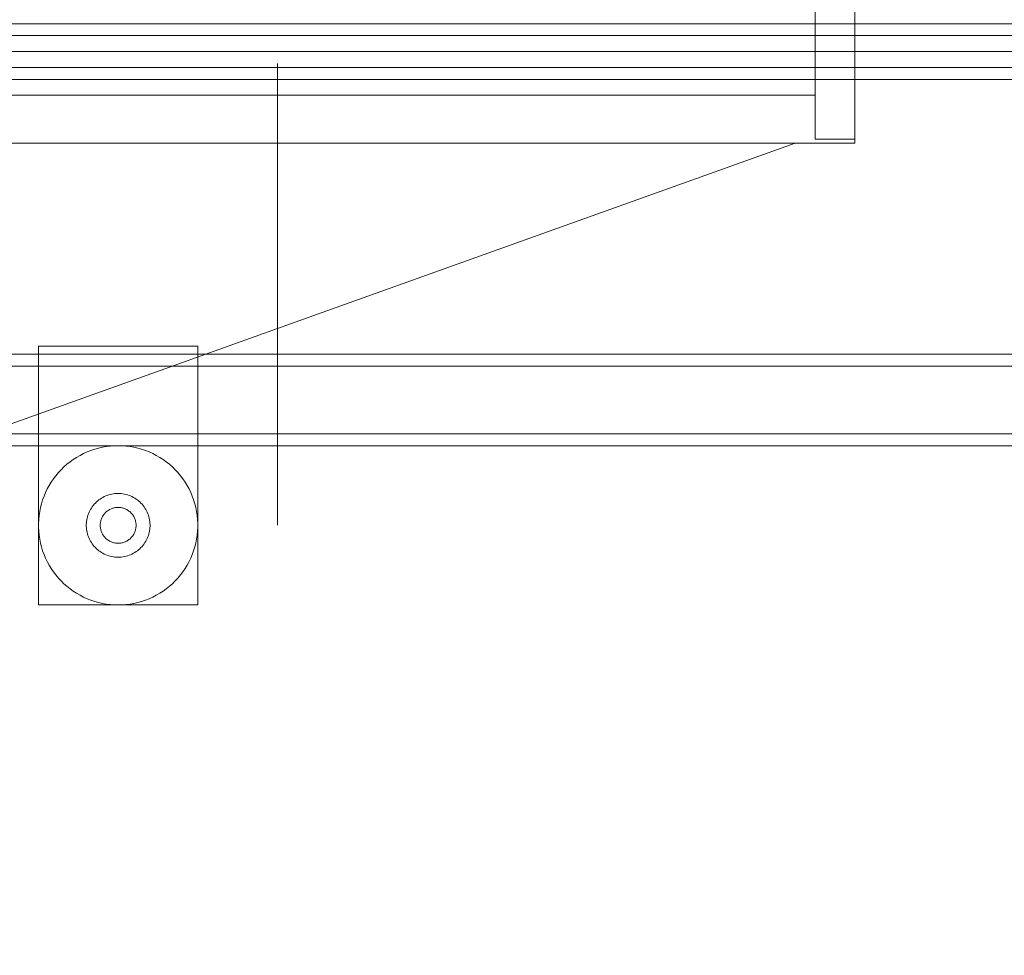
# Model space of a CAD drawing. Header units: millimetres. Extents: x -2233 to 61924, y -68080 to 6847.
# Tile 760 of 1022: x 26325 to 26573, y 1060 to 1295. Entities that reach past the tile are written whole.
import ezdxf

# ---------------------------------------------------------------- set-up
doc = ezdxf.new("R2010")
doc.units = ezdxf.units.MM
for name, color, linetype, lineweight in [('COTAS_P', 1, 'Continuous', 0), ('lateral_briquetadora', 7, 'Continuous', 0), ('lateral_C05', 7, 'Continuous', 0)]:
    doc.layers.add(name, color=color, linetype=linetype, lineweight=lineweight)
doc.dimstyles.new('R19_100', dxfattribs={"dimtxt": 250, "dimasz": 150, "dimexe": 150, "dimexo": 80, "dimgap": 100, "dimtad": 1, "dimtih": 1, "dimtoh": 1, "dimdsep": 46, "dimcen": 0.09, "dimadec": 0, "dimazin": 0, "dimtfac": 1, "dimtdec": 4, "dimtofl": 0, "dimtmove": 0, "dimatfit": 3, "dimfxl": 1, "dimtolj": 1, "dimtzin": 0, "dimarcsym": 0})

# ---------------------------------------------------------------- blocks, each defined once
blk = doc.blocks.new('DIM_R27_7')
at = {"layer": 'COTAS_P'}
for p, q in [((24250.07, 2141), (24400.07, 2186)), ((26750.07, 2141), (26600.07, 2186)), ((24250.07, 1241), (24250.07, 2141)), ((24250.07, 2141), (26750.07, 2141)), ((24250.07, 2141), (24400.07, 2096)), ((26750.07, 2141), (26600.07, 2096)), ((26750.07, 1241), (26750.07, 2141))]:
    blk.add_line(p, q, dxfattribs=at)
blk.add_text('2500 P', height=250, dxfattribs=at).set_placement((25500.07, 2241))

msp = doc.modelspace()

# ---------------------------------------------------------------- linework, layer by layer
at = {"layer": 'lateral_briquetadora'}
for p, q in [((26535.067, 1265), (26535.067, 1388)), ((26525.067, 1364), (26525.067, 1265)), ((26525.067, 1276), (26525.067, 1352)), ((26525.067, 1276), (25905.067, 1276)), ((26525.067, 1265), (26525.067, 1276)), ((26535.067, 1264), (25905.067, 1264)), ((25950.067, 1264), (26520.067, 1264)), ((26520.067, 1264), (25950.067, 1060)), ((26525.067, 1265), (26535.067, 1265)), ((26535.067, 1265), (26535.067, 1264))]:
    msp.add_line(p, q, dxfattribs=at)
at = {"layer": 'lateral_C05'}
for p, q in [((24250.067, 1294), (26750.067, 1294)), ((24310.067, 1294), (26690.067, 1294)), ((26397.696, 1294), (26397.706, 1294)), ((26397.706, 1294), (26397.723, 1294)), ((26397.723, 1294), (26397.747, 1294)), ((26397.747, 1294), (26397.778, 1294)), ((26397.778, 1294), (26397.815, 1294)), ((26397.815, 1294), (26397.858, 1294)), ((26397.858, 1294), (26397.908, 1294)), ((26397.908, 1294), (26397.965, 1294)), ((26397.965, 1294), (26398.027, 1294)), ((26398.027, 1294), (26398.096, 1294)), ((26398.096, 1294), (26398.17, 1294)), ((26398.17, 1294), (26398.25, 1294)), ((26398.25, 1294), (26398.336, 1294)), ((26398.336, 1294), (26398.427, 1294)), ((26398.427, 1294), (26398.522, 1294)), ((26398.522, 1294), (26398.623, 1294)), ((26398.623, 1294), (26398.728, 1294)), ((26398.728, 1294), (26398.837, 1294)), ((26398.837, 1294), (26398.95, 1294)), ((26398.95, 1294), (26399.067, 1294)), ((26399.067, 1294), (26399.188, 1294)), ((26399.188, 1294), (26399.311, 1294)), ((26399.311, 1294), (26399.438, 1294)), ((26399.438, 1294), (26399.567, 1294)), ((26399.567, 1294), (26399.698, 1294)), ((26399.698, 1294), (26399.831, 1294)), ((26399.831, 1294), (26399.965, 1294)), ((26399.965, 1294), (26400.101, 1294)), ((26400.101, 1294), (26400.237, 1294)), ((26400.237, 1294), (26400.374, 1294)), ((26400.374, 1294), (26400.511, 1294)), ((26400.511, 1294), (26400.648, 1294)), ((26400.648, 1294), (26400.784, 1294)), ((26400.784, 1294), (26400.92, 1294)), ((26400.92, 1294), (26401.054, 1294)), ((26401.054, 1294), (26401.187, 1294)), ((26401.187, 1294), (26401.318, 1294)), ((26401.318, 1294), (26401.447, 1294)), ((26401.447, 1294), (26401.574, 1294)), ((26401.574, 1294), (26401.697, 1294)), ((26401.697, 1294), (26401.817, 1294)), ((26401.817, 1294), (26401.934, 1294)), ((26401.934, 1294), (26402.048, 1294)), ((26402.048, 1294), (26402.157, 1294)), ((26402.157, 1294), (26402.262, 1294)), ((26402.262, 1294), (26402.363, 1294)), ((26402.363, 1294), (26402.458, 1294)), ((26402.458, 1294), (26402.549, 1294)), ((26402.549, 1294), (26402.635, 1294)), ((26402.635, 1294), (26402.715, 1294)), ((26402.715, 1294), (26402.789, 1294)), ((26402.789, 1294), (26402.858, 1294)), ((26402.858, 1294), (26402.92, 1294)), ((26402.92, 1294), (26402.977, 1294)), ((26402.977, 1294), (26403.027, 1294)), ((26403.027, 1294), (26403.07, 1294)), ((26403.07, 1294), (26403.107, 1294)), ((26403.107, 1294), (26403.138, 1294)), ((26403.138, 1294), (26403.162, 1294)), ((26403.162, 1294), (26403.179, 1294)), ((26403.179, 1294), (26403.189, 1294)), ((24250.067, 1291), (26750.067, 1291)), ((24310.067, 1291), (26690.067, 1291)), ((26100.817, 1291), (26700.067, 1291)), ((26397.446, 1291), (26397.457, 1291)), ((26397.457, 1291), (26397.476, 1291)), ((26397.476, 1291), (26397.502, 1291)), ((26397.502, 1291), (26397.535, 1291)), ((26397.535, 1291), (26397.576, 1291)), ((26397.576, 1291), (26397.623, 1291)), ((26397.623, 1291), (26397.678, 1291)), ((26397.678, 1291), (26397.74, 1291)), ((26397.696, 1291), (26397.706, 1291)), ((26397.706, 1291), (26397.723, 1291)), ((26397.723, 1291), (26397.747, 1291)), ((26397.74, 1291), (26397.808, 1291)), ((26397.747, 1291), (26397.778, 1291)), ((26397.778, 1291), (26397.815, 1291)), ((26397.808, 1291), (26397.883, 1291)), ((26397.815, 1291), (26397.858, 1291)), ((26397.858, 1291), (26397.908, 1291)), ((26397.883, 1291), (26397.964, 1291)), ((26397.908, 1291), (26397.965, 1291)), ((26397.964, 1291), (26398.051, 1291)), ((26397.965, 1291), (26398.027, 1291)), ((26398.027, 1291), (26398.096, 1291)), ((26398.051, 1291), (26398.144, 1291)), ((26398.096, 1291), (26398.17, 1291)), ((26398.144, 1291), (26398.243, 1291)), ((26398.17, 1291), (26398.25, 1291)), ((26398.243, 1291), (26398.348, 1291)), ((26398.25, 1291), (26398.336, 1291)), ((26398.336, 1291), (26398.427, 1291)), ((26398.348, 1291), (26398.457, 1291)), ((26398.427, 1291), (26398.522, 1291)), ((26398.457, 1291), (26398.572, 1291)), ((26398.522, 1291), (26398.623, 1291)), ((26398.572, 1291), (26398.691, 1291)), ((26398.623, 1291), (26398.728, 1291)), ((26398.691, 1291), (26398.815, 1291)), ((26398.728, 1291), (26398.837, 1291)), ((26398.815, 1291), (26398.942, 1291)), ((26398.837, 1291), (26398.95, 1291)), ((26398.942, 1291), (26399.074, 1291)), ((26398.95, 1291), (26399.067, 1291)), ((26399.067, 1291), (26399.188, 1291)), ((26399.074, 1291), (26399.209, 1291)), ((26399.188, 1291), (26399.311, 1291)), ((26399.209, 1291), (26399.346, 1291)), ((26399.311, 1291), (26399.438, 1291)), ((26399.346, 1291), (26399.487, 1291)), ((26399.438, 1291), (26399.567, 1291)), ((26399.487, 1291), (26399.63, 1291)), ((26399.567, 1291), (26399.698, 1291)), ((26399.63, 1291), (26399.775, 1291)), ((26399.698, 1291), (26399.831, 1291)), ((26399.775, 1291), (26399.922, 1291)), ((26399.831, 1291), (26399.965, 1291)), ((26399.922, 1291), (26400.069, 1291)), ((26399.965, 1291), (26400.101, 1291)), ((26400.069, 1291), (26400.218, 1291)), ((26400.101, 1291), (26400.237, 1291)), ((26400.218, 1291), (26400.368, 1291)), ((26400.237, 1291), (26400.374, 1291)), ((26400.368, 1291), (26400.517, 1291)), ((26400.374, 1291), (26400.511, 1291)), ((26400.511, 1291), (26400.648, 1291)), ((26400.517, 1291), (26400.667, 1291)), ((26400.648, 1291), (26400.784, 1291)), ((26400.667, 1291), (26400.816, 1291)), ((26400.784, 1291), (26400.92, 1291)), ((26400.816, 1291), (26400.963, 1291)), ((26400.92, 1291), (26401.054, 1291)), ((26400.963, 1291), (26401.11, 1291)), ((26401.054, 1291), (26401.187, 1291)), ((26401.11, 1291), (26401.255, 1291)), ((26401.187, 1291), (26401.318, 1291)), ((26401.255, 1291), (26401.398, 1291)), ((26401.318, 1291), (26401.447, 1291)), ((26401.398, 1291), (26401.539, 1291)), ((26401.447, 1291), (26401.574, 1291)), ((26401.539, 1291), (26401.676, 1291)), ((26401.574, 1291), (26401.697, 1291)), ((26401.676, 1291), (26401.811, 1291)), ((26401.697, 1291), (26401.817, 1291)), ((26401.811, 1291), (26401.942, 1291)), ((26401.817, 1291), (26401.934, 1291)), ((26401.934, 1291), (26402.048, 1291)), ((26401.942, 1291), (26402.07, 1291)), ((26402.048, 1291), (26402.157, 1291)), ((26402.07, 1291), (26402.194, 1291)), ((26402.157, 1291), (26402.262, 1291)), ((26402.194, 1291), (26402.313, 1291)), ((26402.262, 1291), (26402.363, 1291)), ((26402.313, 1291), (26402.428, 1291)), ((26402.363, 1291), (26402.458, 1291)), ((26402.428, 1291), (26402.537, 1291)), ((26402.458, 1291), (26402.549, 1291)), ((26402.537, 1291), (26402.642, 1291)), ((26402.549, 1291), (26402.635, 1291)), ((26402.635, 1291), (26402.715, 1291)), ((26402.642, 1291), (26402.741, 1291)), ((26402.715, 1291), (26402.789, 1291)), ((26402.741, 1291), (26402.834, 1291)), ((26402.789, 1291), (26402.858, 1291)), ((26402.834, 1291), (26402.921, 1291)), ((26402.858, 1291), (26402.92, 1291)), ((26402.92, 1291), (26402.977, 1291)), ((26402.921, 1291), (26403.002, 1291)), ((26402.977, 1291), (26403.027, 1291)), ((26403.002, 1291), (26403.077, 1291)), ((26403.027, 1291), (26403.07, 1291)), ((26403.07, 1291), (26403.107, 1291)), ((26403.077, 1291), (26403.145, 1291)), ((26403.107, 1291), (26403.138, 1291)), ((26403.138, 1291), (26403.162, 1291)), ((26403.145, 1291), (26403.207, 1291)), ((26403.162, 1291), (26403.179, 1291)), ((26403.179, 1291), (26403.189, 1291)), ((26403.207, 1291), (26403.262, 1291)), ((26403.262, 1291), (26403.309, 1291)), ((26403.309, 1291), (26403.35, 1291)), ((26403.35, 1291), (26403.383, 1291)), ((26403.383, 1291), (26403.409, 1291)), ((26403.409, 1291), (26403.428, 1291)), ((26403.428, 1291), (26403.439, 1291)), ((24300.067, 1287), (26700.067, 1287)), ((26100.817, 1287), (26700.067, 1287)), ((26397.446, 1287), (26397.457, 1287)), ((26397.457, 1287), (26397.476, 1287)), ((26397.476, 1287), (26397.502, 1287)), ((26397.502, 1287), (26397.535, 1287)), ((26397.535, 1287), (26397.576, 1287)), ((26397.576, 1287), (26397.623, 1287)), ((26397.623, 1287), (26397.678, 1287)), ((26397.678, 1287), (26397.74, 1287)), ((26397.696, 1287), (26397.706, 1287)), ((26397.706, 1287), (26397.723, 1287)), ((26397.723, 1287), (26397.747, 1287)), ((26397.74, 1287), (26397.808, 1287)), ((26397.747, 1287), (26397.778, 1287)), ((26397.778, 1287), (26397.815, 1287)), ((26397.808, 1287), (26397.883, 1287)), ((26397.815, 1287), (26397.858, 1287)), ((26397.858, 1287), (26397.908, 1287)), ((26397.883, 1287), (26397.964, 1287)), ((26397.908, 1287), (26397.965, 1287)), ((26397.964, 1287), (26398.051, 1287)), ((26397.965, 1287), (26398.027, 1287)), ((26398.027, 1287), (26398.096, 1287)), ((26398.051, 1287), (26398.144, 1287)), ((26398.096, 1287), (26398.17, 1287)), ((26398.144, 1287), (26398.243, 1287)), ((26398.17, 1287), (26398.25, 1287)), ((26398.243, 1287), (26398.348, 1287)), ((26398.25, 1287), (26398.336, 1287)), ((26398.336, 1287), (26398.427, 1287)), ((26398.348, 1287), (26398.457, 1287)), ((26398.427, 1287), (26398.522, 1287)), ((26398.457, 1287), (26398.572, 1287)), ((26398.522, 1287), (26398.623, 1287)), ((26398.572, 1287), (26398.691, 1287)), ((26398.623, 1287), (26398.728, 1287)), ((26398.691, 1287), (26398.815, 1287)), ((26398.728, 1287), (26398.837, 1287)), ((26398.815, 1287), (26398.942, 1287)), ((26398.837, 1287), (26398.95, 1287)), ((26398.942, 1287), (26399.074, 1287)), ((26398.95, 1287), (26399.067, 1287)), ((26399.067, 1287), (26399.188, 1287)), ((26399.074, 1287), (26399.209, 1287)), ((26399.188, 1287), (26399.311, 1287)), ((26399.209, 1287), (26399.346, 1287)), ((26399.311, 1287), (26399.438, 1287)), ((26399.346, 1287), (26399.487, 1287)), ((26399.438, 1287), (26399.567, 1287)), ((26399.487, 1287), (26399.63, 1287)), ((26399.567, 1287), (26399.698, 1287)), ((26399.63, 1287), (26399.775, 1287)), ((26399.698, 1287), (26399.831, 1287)), ((26399.775, 1287), (26399.922, 1287)), ((26399.831, 1287), (26399.965, 1287)), ((26399.922, 1287), (26400.069, 1287)), ((26399.965, 1287), (26400.101, 1287)), ((26400.069, 1287), (26400.218, 1287)), ((26400.101, 1287), (26400.237, 1287)), ((26400.218, 1287), (26400.368, 1287)), ((26400.237, 1287), (26400.374, 1287)), ((26400.368, 1287), (26400.517, 1287)), ((26400.374, 1287), (26400.511, 1287)), ((26400.511, 1287), (26400.648, 1287)), ((26400.517, 1287), (26400.667, 1287)), ((26400.648, 1287), (26400.784, 1287)), ((26400.667, 1287), (26400.816, 1287)), ((26400.784, 1287), (26400.92, 1287)), ((26400.816, 1287), (26400.963, 1287)), ((26400.92, 1287), (26401.054, 1287)), ((26400.963, 1287), (26401.11, 1287)), ((26401.054, 1287), (26401.187, 1287)), ((26401.11, 1287), (26401.255, 1287)), ((26401.187, 1287), (26401.318, 1287)), ((26401.255, 1287), (26401.398, 1287)), ((26401.318, 1287), (26401.447, 1287)), ((26401.398, 1287), (26401.539, 1287)), ((26401.447, 1287), (26401.574, 1287)), ((26401.539, 1287), (26401.676, 1287)), ((26401.574, 1287), (26401.697, 1287)), ((26401.676, 1287), (26401.811, 1287)), ((26401.697, 1287), (26401.817, 1287)), ((26401.811, 1287), (26401.942, 1287)), ((26401.817, 1287), (26401.934, 1287)), ((26401.934, 1287), (26402.048, 1287)), ((26401.942, 1287), (26402.07, 1287)), ((26402.048, 1287), (26402.157, 1287)), ((26402.07, 1287), (26402.194, 1287)), ((26402.157, 1287), (26402.262, 1287)), ((26402.194, 1287), (26402.313, 1287)), ((26402.262, 1287), (26402.363, 1287)), ((26402.313, 1287), (26402.428, 1287)), ((26402.363, 1287), (26402.458, 1287)), ((26402.428, 1287), (26402.537, 1287)), ((26402.458, 1287), (26402.549, 1287)), ((26402.537, 1287), (26402.642, 1287)), ((26402.549, 1287), (26402.635, 1287)), ((26402.635, 1287), (26402.715, 1287)), ((26402.642, 1287), (26402.741, 1287)), ((26402.715, 1287), (26402.789, 1287)), ((26402.741, 1287), (26402.834, 1287)), ((26402.789, 1287), (26402.858, 1287)), ((26402.834, 1287), (26402.921, 1287)), ((26402.858, 1287), (26402.92, 1287)), ((26402.92, 1287), (26402.977, 1287)), ((26402.921, 1287), (26403.002, 1287)), ((26402.977, 1287), (26403.027, 1287)), ((26403.002, 1287), (26403.077, 1287)), ((26403.027, 1287), (26403.07, 1287)), ((26403.07, 1287), (26403.107, 1287)), ((26403.077, 1287), (26403.145, 1287)), ((26403.107, 1287), (26403.138, 1287)), ((26403.138, 1287), (26403.162, 1287)), ((26403.145, 1287), (26403.207, 1287)), ((26403.162, 1287), (26403.179, 1287)), ((26403.179, 1287), (26403.189, 1287)), ((26403.207, 1287), (26403.262, 1287)), ((26403.262, 1287), (26403.309, 1287)), ((26403.309, 1287), (26403.35, 1287)), ((26403.35, 1287), (26403.383, 1287)), ((26403.383, 1287), (26403.409, 1287)), ((26403.409, 1287), (26403.428, 1287)), ((26403.428, 1287), (26403.439, 1287)), ((26390.067, 1283.928), (26390.067, 1284)), ((26390.067, 1283.712), (26390.067, 1283.928)), ((26390.067, 1283.352), (26390.067, 1283.712)), ((26390.067, 1282.85), (26390.067, 1283.352)), ((24300.067, 1283), (26700.067, 1283)), ((24310.067, 1283), (26690.067, 1283)), ((26390.067, 1282.206), (26390.067, 1282.85)), ((26390.067, 1281.423), (26390.067, 1282.206)), ((26390.067, 1280.502), (26390.067, 1281.423)), ((26397.696, 1283), (26397.706, 1283)), ((26397.706, 1283), (26397.723, 1283)), ((26397.723, 1283), (26397.747, 1283)), ((26397.747, 1283), (26397.778, 1283)), ((26397.778, 1283), (26397.815, 1283)), ((26397.815, 1283), (26397.858, 1283)), ((26397.858, 1283), (26397.908, 1283)), ((26397.908, 1283), (26397.965, 1283)), ((26397.965, 1283), (26398.027, 1283)), ((26398.027, 1283), (26398.096, 1283)), ((26398.096, 1283), (26398.17, 1283)), ((26398.17, 1283), (26398.25, 1283)), ((26398.25, 1283), (26398.336, 1283)), ((26398.336, 1283), (26398.427, 1283)), ((26398.427, 1283), (26398.522, 1283)), ((26398.522, 1283), (26398.623, 1283)), ((26398.623, 1283), (26398.728, 1283)), ((26398.728, 1283), (26398.837, 1283)), ((26398.837, 1283), (26398.95, 1283)), ((26398.95, 1283), (26399.067, 1283)), ((26399.067, 1283), (26399.188, 1283)), ((26399.188, 1283), (26399.311, 1283)), ((26399.311, 1283), (26399.438, 1283)), ((26399.438, 1283), (26399.567, 1283)), ((26399.567, 1283), (26399.698, 1283)), ((26399.698, 1283), (26399.831, 1283)), ((26399.831, 1283), (26399.965, 1283)), ((26399.965, 1283), (26400.101, 1283)), ((26400.101, 1283), (26400.237, 1283)), ((26400.237, 1283), (26400.374, 1283)), ((26400.374, 1283), (26400.511, 1283)), ((26400.511, 1283), (26400.648, 1283)), ((26400.648, 1283), (26400.784, 1283)), ((26400.784, 1283), (26400.92, 1283)), ((26400.92, 1283), (26401.054, 1283)), ((26401.054, 1283), (26401.187, 1283)), ((26401.187, 1283), (26401.318, 1283)), ((26401.318, 1283), (26401.447, 1283)), ((26401.447, 1283), (26401.574, 1283)), ((26401.574, 1283), (26401.697, 1283)), ((26401.697, 1283), (26401.817, 1283)), ((26401.817, 1283), (26401.934, 1283)), ((26401.934, 1283), (26402.048, 1283)), ((26402.048, 1283), (26402.157, 1283)), ((26402.157, 1283), (26402.262, 1283)), ((26402.262, 1283), (26402.363, 1283)), ((26402.363, 1283), (26402.458, 1283)), ((26402.458, 1283), (26402.549, 1283)), ((26402.549, 1283), (26402.635, 1283)), ((26402.635, 1283), (26402.715, 1283)), ((26402.715, 1283), (26402.789, 1283)), ((26402.789, 1283), (26402.858, 1283)), ((26402.858, 1283), (26402.92, 1283)), ((26402.92, 1283), (26402.977, 1283)), ((26402.977, 1283), (26403.027, 1283)), ((26403.027, 1283), (26403.07, 1283)), ((26403.07, 1283), (26403.107, 1283)), ((26403.107, 1283), (26403.138, 1283)), ((26403.138, 1283), (26403.162, 1283)), ((26403.162, 1283), (26403.179, 1283)), ((26403.179, 1283), (26403.189, 1283)), ((24310.067, 1280), (26690.067, 1280)), ((26390.067, 1279.446), (26390.067, 1280.502)), ((26390.067, 1278.256), (26390.067, 1279.446)), ((26390.067, 1276.937), (26390.067, 1278.256)), ((26390.067, 1275.491), (26390.067, 1276.937)), ((26390.067, 1273.922), (26390.067, 1275.491)), ((26390.067, 1272.234), (26390.067, 1273.922)), ((26390.067, 1270.431), (26390.067, 1272.234)), ((26390.067, 1268.517), (26390.067, 1270.431)), ((26390.067, 1266.498), (26390.067, 1268.517)), ((26390.067, 1264.378), (26390.067, 1266.498)), ((26390.067, 1262.162), (26390.067, 1264.378)), ((26390.067, 1259.857), (26390.067, 1262.162)), ((26390.067, 1257.468), (26390.067, 1259.857)), ((26390.067, 1255), (26390.067, 1257.468)), ((26390.067, 1252.46), (26390.067, 1255)), ((26390.067, 1249.855), (26390.067, 1252.46)), ((26390.067, 1247.19), (26390.067, 1249.855)), ((26390.067, 1244.472), (26390.067, 1247.19)), ((26390.067, 1241.709), (26390.067, 1244.472)), ((26390.067, 1238.906), (26390.067, 1241.709)), ((26390.067, 1236.072), (26390.067, 1238.906)), ((26390.067, 1233.212), (26390.067, 1236.072)), ((26390.067, 1230.334), (26390.067, 1233.212)), ((26390.067, 1227.446), (26390.067, 1230.334)), ((26390.067, 1224.554), (26390.067, 1227.446)), ((26390.067, 1221.666), (26390.067, 1224.554)), ((26390.067, 1218.788), (26390.067, 1221.666)), ((26390.067, 1215.928), (26390.067, 1218.788)), ((26390.067, 1213.094), (26390.067, 1215.928)), ((26330.067, 1148), (26330.067, 1213)), ((26330.067, 1213), (26370.067, 1213)), ((26370.067, 1148), (26370.067, 1213)), ((26390.067, 1210.291), (26390.067, 1213.094)), ((24310.067, 1211), (26690.067, 1211)), ((26390.067, 1207.528), (26390.067, 1210.291)), ((24310.067, 1208), (26690.067, 1208)), ((26390.067, 1204.81), (26390.067, 1207.528)), ((26390.067, 1202.145), (26390.067, 1204.81)), ((26390.067, 1199.54), (26390.067, 1202.145)), ((26390.067, 1197), (26390.067, 1199.54)), ((26390.067, 1194.532), (26390.067, 1197)), ((26390.067, 1192.143), (26390.067, 1194.532)), ((26390.067, 1189.838), (26390.067, 1192.143)), ((24250.067, 1191), (26750.067, 1191)), ((26390.067, 1187.622), (26390.067, 1189.838)), ((24250.067, 1188), (26750.067, 1188)), ((26342.299, 1186.43), (26343.227, 1186.794)), ((26343.227, 1186.794), (26344.172, 1187.111)), ((26344.172, 1187.111), (26345.132, 1187.382)), ((26345.132, 1187.382), (26346.105, 1187.603)), ((26346.105, 1187.603), (26347.087, 1187.777)), ((26347.087, 1187.777), (26348.076, 1187.901)), ((26348.076, 1187.901), (26349.071, 1187.975)), ((26350.067, 1188), (26349.071, 1187.975)), ((26350.067, 1188), (26351.064, 1187.975)), ((26351.064, 1187.975), (26352.059, 1187.901)), ((26352.059, 1187.901), (26353.048, 1187.777)), ((26353.048, 1187.777), (26354.03, 1187.603)), ((26354.03, 1187.603), (26355.003, 1187.382)), ((26355.003, 1187.382), (26355.963, 1187.111)), ((26355.963, 1187.111), (26356.908, 1186.794)), ((26356.908, 1186.794), (26357.836, 1186.43)), ((26390.067, 1185.502), (26390.067, 1187.622)), ((26337.991, 1183.943), (26338.801, 1184.525)), ((26338.801, 1184.525), (26339.639, 1185.066)), ((26339.639, 1185.066), (26340.502, 1185.564)), ((26340.502, 1185.564), (26341.39, 1186.019)), ((26341.39, 1186.019), (26342.299, 1186.43)), ((26357.836, 1186.43), (26358.745, 1186.019)), ((26358.745, 1186.019), (26359.633, 1185.564)), ((26359.633, 1185.564), (26360.496, 1185.066)), ((26360.496, 1185.066), (26361.334, 1184.525)), ((26361.334, 1184.525), (26362.144, 1183.943)), ((26390.067, 1183.483), (26390.067, 1185.502)), ((26335.072, 1181.234), (26335.75, 1181.965)), ((26335.75, 1181.965), (26336.464, 1182.661)), ((26336.464, 1182.661), (26337.212, 1183.321)), ((26337.212, 1183.321), (26337.991, 1183.943)), ((26362.144, 1183.943), (26362.923, 1183.321)), ((26362.923, 1183.321), (26363.671, 1182.661)), ((26363.671, 1182.661), (26364.385, 1181.965)), ((26364.385, 1181.965), (26365.063, 1181.234)), ((26390.067, 1181.569), (26390.067, 1183.483)), ((26333.267, 1178.851), (26333.829, 1179.675)), ((26333.829, 1179.675), (26334.431, 1180.47)), ((26334.431, 1180.47), (26335.072, 1181.234)), ((26365.063, 1181.234), (26365.704, 1180.47)), ((26365.704, 1180.47), (26366.306, 1179.675)), ((26366.306, 1179.675), (26366.868, 1178.851)), ((26390.067, 1179.766), (26390.067, 1181.569)), ((26390.067, 1178.078), (26390.067, 1179.766)), ((26331.837, 1176.226), (26332.27, 1177.124)), ((26332.27, 1177.124), (26332.747, 1178)), ((26332.747, 1178), (26333.267, 1178.851)), ((26366.868, 1178.851), (26367.388, 1178)), ((26367.388, 1178), (26367.865, 1177.124)), ((26367.865, 1177.124), (26368.298, 1176.226)), ((26390.067, 1176.509), (26390.067, 1178.078)), ((26330.815, 1173.417), (26331.109, 1174.37)), ((26331.109, 1174.37), (26331.45, 1175.307)), ((26331.45, 1175.307), (26331.837, 1176.226)), ((26344.925, 1174.128), (26345.237, 1174.377)), ((26345.237, 1174.377), (26345.561, 1174.61)), ((26345.561, 1174.61), (26345.896, 1174.826)), ((26345.896, 1174.826), (26346.241, 1175.026)), ((26346.241, 1175.026), (26346.596, 1175.208)), ((26346.596, 1175.208), (26346.96, 1175.372)), ((26346.96, 1175.372), (26347.331, 1175.518)), ((26347.331, 1175.518), (26347.709, 1175.645)), ((26347.709, 1175.645), (26348.093, 1175.753)), ((26348.093, 1175.753), (26348.482, 1175.841)), ((26348.482, 1175.841), (26348.875, 1175.911)), ((26348.875, 1175.911), (26349.271, 1175.96)), ((26349.271, 1175.96), (26349.669, 1175.99)), ((26350.067, 1176), (26349.669, 1175.99)), ((26350.067, 1176), (26350.466, 1175.99)), ((26350.466, 1175.99), (26350.864, 1175.96)), ((26350.864, 1175.96), (26351.26, 1175.911)), ((26351.26, 1175.911), (26351.653, 1175.841)), ((26351.653, 1175.841), (26352.042, 1175.753)), ((26352.042, 1175.753), (26352.426, 1175.645)), ((26352.426, 1175.645), (26352.804, 1175.518)), ((26352.804, 1175.518), (26353.175, 1175.372)), ((26353.175, 1175.372), (26353.539, 1175.208)), ((26353.539, 1175.208), (26353.894, 1175.026)), ((26353.894, 1175.026), (26354.239, 1174.826)), ((26354.239, 1174.826), (26354.574, 1174.61)), ((26354.574, 1174.61), (26354.898, 1174.377)), ((26354.898, 1174.377), (26355.21, 1174.128)), ((26368.298, 1176.226), (26368.685, 1175.307)), ((26368.685, 1175.307), (26369.026, 1174.37)), ((26369.026, 1174.37), (26369.32, 1173.417)), ((26390.067, 1175.063), (26390.067, 1176.509)), ((26390.067, 1173.744), (26390.067, 1175.063)), ((26330.371, 1171.473), (26330.569, 1172.45)), ((26330.569, 1172.45), (26330.815, 1173.417)), ((26342.949, 1171.65), (26343.139, 1172)), ((26343.139, 1172), (26343.347, 1172.34)), ((26343.347, 1172.34), (26343.572, 1172.67)), ((26343.572, 1172.67), (26343.813, 1172.988)), ((26343.813, 1172.988), (26344.069, 1173.293)), ((26344.069, 1173.293), (26344.341, 1173.586)), ((26344.341, 1173.586), (26344.626, 1173.864)), ((26344.626, 1173.864), (26344.925, 1174.128)), ((26347.533, 1171.718), (26347.721, 1171.84)), ((26347.721, 1171.84), (26347.915, 1171.952)), ((26347.915, 1171.952), (26348.115, 1172.054)), ((26348.115, 1172.054), (26348.32, 1172.147)), ((26348.32, 1172.147), (26348.528, 1172.229)), ((26348.528, 1172.229), (26348.741, 1172.3)), ((26348.741, 1172.3), (26348.957, 1172.361)), ((26348.957, 1172.361), (26349.176, 1172.411)), ((26349.176, 1172.411), (26349.397, 1172.45)), ((26349.397, 1172.45), (26349.619, 1172.478)), ((26349.619, 1172.478), (26349.843, 1172.494)), ((26350.067, 1172.5), (26349.843, 1172.494)), ((26350.067, 1172.5), (26350.292, 1172.494)), ((26350.292, 1172.494), (26350.516, 1172.478)), ((26350.516, 1172.478), (26350.738, 1172.45)), ((26350.738, 1172.45), (26350.959, 1172.411)), ((26350.959, 1172.411), (26351.178, 1172.361)), ((26351.178, 1172.361), (26351.394, 1172.3)), ((26351.394, 1172.3), (26351.607, 1172.229)), ((26351.607, 1172.229), (26351.815, 1172.147)), ((26351.815, 1172.147), (26352.02, 1172.054)), ((26352.02, 1172.054), (26352.22, 1171.952)), ((26352.22, 1171.952), (26352.414, 1171.84)), ((26352.414, 1171.84), (26352.602, 1171.718)), ((26355.21, 1174.128), (26355.509, 1173.864)), ((26355.509, 1173.864), (26355.794, 1173.586)), ((26355.794, 1173.586), (26356.066, 1173.293)), ((26356.066, 1173.293), (26356.322, 1172.988)), ((26356.322, 1172.988), (26356.563, 1172.67)), ((26356.563, 1172.67), (26356.788, 1172.34)), ((26356.788, 1172.34), (26356.996, 1172)), ((26356.996, 1172), (26357.186, 1171.65)), ((26369.32, 1173.417), (26369.566, 1172.45)), ((26369.566, 1172.45), (26369.764, 1171.473)), ((26390.067, 1172.554), (26390.067, 1173.744)), ((26390.067, 1171.498), (26390.067, 1172.554)), ((26330.074, 1168.499), (26330.123, 1169.495)), ((26330.123, 1169.495), (26330.223, 1170.487)), ((26330.223, 1170.487), (26330.371, 1171.473)), ((26342.13, 1168.995), (26342.189, 1169.389)), ((26342.189, 1169.389), (26342.268, 1169.78)), ((26342.268, 1169.78), (26342.366, 1170.167)), ((26342.366, 1170.167), (26342.484, 1170.548)), ((26342.484, 1170.548), (26342.62, 1170.923)), ((26342.62, 1170.923), (26342.775, 1171.29)), ((26342.775, 1171.29), (26342.949, 1171.65)), ((26345.736, 1169.219), (26345.802, 1169.433)), ((26345.802, 1169.433), (26345.879, 1169.644)), ((26345.879, 1169.644), (26345.966, 1169.851)), ((26345.966, 1169.851), (26346.063, 1170.053)), ((26346.063, 1170.053), (26346.17, 1170.25)), ((26346.17, 1170.25), (26346.287, 1170.441)), ((26346.287, 1170.441), (26346.414, 1170.627)), ((26346.414, 1170.627), (26346.549, 1170.806)), ((26346.549, 1170.806), (26346.693, 1170.978)), ((26346.693, 1170.978), (26346.846, 1171.142)), ((26346.846, 1171.142), (26347.007, 1171.299)), ((26347.007, 1171.299), (26347.175, 1171.447)), ((26347.175, 1171.447), (26347.35, 1171.587)), ((26347.35, 1171.587), (26347.533, 1171.718)), ((26352.602, 1171.718), (26352.785, 1171.587)), ((26352.785, 1171.587), (26352.96, 1171.447)), ((26352.96, 1171.447), (26353.128, 1171.299)), ((26353.128, 1171.299), (26353.289, 1171.142)), ((26353.289, 1171.142), (26353.442, 1170.978)), ((26353.442, 1170.978), (26353.586, 1170.806)), ((26353.586, 1170.806), (26353.721, 1170.627)), ((26353.721, 1170.627), (26353.848, 1170.441)), ((26353.848, 1170.441), (26353.965, 1170.25)), ((26353.965, 1170.25), (26354.072, 1170.053)), ((26354.072, 1170.053), (26354.169, 1169.851)), ((26354.169, 1169.851), (26354.256, 1169.644)), ((26354.256, 1169.644), (26354.333, 1169.433)), ((26354.333, 1169.433), (26354.399, 1169.219)), ((26357.186, 1171.65), (26357.36, 1171.29)), ((26357.36, 1171.29), (26357.514, 1170.923)), ((26357.514, 1170.923), (26357.651, 1170.548)), ((26357.651, 1170.548), (26357.768, 1170.167)), ((26357.768, 1170.167), (26357.867, 1169.78)), ((26357.867, 1169.78), (26357.946, 1169.389)), ((26357.946, 1169.389), (26358.005, 1168.995)), ((26369.764, 1171.473), (26369.912, 1170.487)), ((26369.912, 1170.487), (26370.012, 1169.495)), ((26370.012, 1169.495), (26370.061, 1168.499)), ((26390.067, 1170.577), (26390.067, 1171.498)), ((26390.067, 1169.794), (26390.067, 1170.577)), ((26390.067, 1169.15), (26390.067, 1169.794)), ((26330.074, 1167.501), (26330.074, 1168.499)), ((26330.123, 1166.505), (26330.074, 1167.501)), ((26342.07, 1168.199), (26342.09, 1168.598)), ((26342.07, 1167.801), (26342.07, 1168.199)), ((26342.09, 1167.402), (26342.07, 1167.801)), ((26342.09, 1168.598), (26342.13, 1168.995)), ((26342.13, 1167.005), (26342.09, 1167.402)), ((26342.189, 1166.611), (26342.13, 1167.005)), ((26345.569, 1168.112), (26345.58, 1168.336)), ((26345.569, 1167.888), (26345.569, 1168.112)), ((26345.58, 1167.664), (26345.569, 1167.888)), ((26345.58, 1168.336), (26345.602, 1168.56)), ((26345.602, 1167.44), (26345.58, 1167.664)), ((26345.602, 1168.56), (26345.636, 1168.781)), ((26345.636, 1167.219), (26345.602, 1167.44)), ((26345.636, 1168.781), (26345.68, 1169.001)), ((26345.68, 1166.999), (26345.636, 1167.219)), ((26345.68, 1169.001), (26345.736, 1169.219)), ((26345.736, 1166.781), (26345.68, 1166.999)), ((26354.399, 1169.219), (26354.455, 1169.001)), ((26354.455, 1166.999), (26354.399, 1166.781)), ((26354.455, 1169.001), (26354.499, 1168.781)), ((26354.499, 1167.219), (26354.455, 1166.999)), ((26354.499, 1168.781), (26354.533, 1168.56)), ((26354.533, 1167.44), (26354.499, 1167.219)), ((26354.533, 1168.56), (26354.555, 1168.336)), ((26354.555, 1167.664), (26354.533, 1167.44)), ((26354.555, 1168.336), (26354.566, 1168.112)), ((26354.566, 1167.888), (26354.555, 1167.664)), ((26354.566, 1168.112), (26354.566, 1167.888)), ((26358.005, 1167.005), (26357.946, 1166.611)), ((26358.005, 1168.995), (26358.045, 1168.598)), ((26358.045, 1167.402), (26358.005, 1167.005)), ((26358.045, 1168.598), (26358.065, 1168.199)), ((26358.065, 1167.801), (26358.045, 1167.402)), ((26358.065, 1168.199), (26358.065, 1167.801)), ((26370.061, 1167.501), (26370.012, 1166.505)), ((26370.061, 1168.499), (26370.061, 1167.501)), ((26390.067, 1168.648), (26390.067, 1169.15)), ((26390.067, 1168.288), (26390.067, 1168.648)), ((26390.067, 1168.072), (26390.067, 1168.288)), ((26390.067, 1168), (26390.067, 1168.072)), ((26330.223, 1165.513), (26330.123, 1166.505)), ((26330.371, 1164.527), (26330.223, 1165.513)), ((26330.569, 1163.55), (26330.371, 1164.527)), ((26342.268, 1166.22), (26342.189, 1166.611)), ((26342.366, 1165.833), (26342.268, 1166.22)), ((26342.484, 1165.452), (26342.366, 1165.833)), ((26342.62, 1165.077), (26342.484, 1165.452)), ((26342.775, 1164.71), (26342.62, 1165.077)), ((26342.949, 1164.35), (26342.775, 1164.71)), ((26345.802, 1166.567), (26345.736, 1166.781)), ((26345.879, 1166.356), (26345.802, 1166.567)), ((26345.966, 1166.149), (26345.879, 1166.356)), ((26346.063, 1165.947), (26345.966, 1166.149)), ((26346.17, 1165.75), (26346.063, 1165.947)), ((26346.287, 1165.559), (26346.17, 1165.75)), ((26346.414, 1165.373), (26346.287, 1165.559)), ((26346.549, 1165.194), (26346.414, 1165.373)), ((26346.693, 1165.022), (26346.549, 1165.194)), ((26346.846, 1164.858), (26346.693, 1165.022)), ((26347.007, 1164.701), (26346.846, 1164.858)), ((26347.175, 1164.553), (26347.007, 1164.701)), ((26347.35, 1164.413), (26347.175, 1164.553)), ((26352.96, 1164.553), (26352.785, 1164.413)), ((26353.128, 1164.701), (26352.96, 1164.553)), ((26353.289, 1164.858), (26353.128, 1164.701)), ((26353.442, 1165.022), (26353.289, 1164.858)), ((26353.586, 1165.194), (26353.442, 1165.022)), ((26353.721, 1165.373), (26353.586, 1165.194)), ((26353.848, 1165.559), (26353.721, 1165.373)), ((26353.965, 1165.75), (26353.848, 1165.559)), ((26354.072, 1165.947), (26353.965, 1165.75)), ((26354.169, 1166.149), (26354.072, 1165.947)), ((26354.256, 1166.356), (26354.169, 1166.149)), ((26354.333, 1166.567), (26354.256, 1166.356)), ((26354.399, 1166.781), (26354.333, 1166.567)), ((26357.36, 1164.71), (26357.186, 1164.35)), ((26357.514, 1165.077), (26357.36, 1164.71)), ((26357.651, 1165.452), (26357.514, 1165.077)), ((26357.768, 1165.833), (26357.651, 1165.452)), ((26357.867, 1166.22), (26357.768, 1165.833)), ((26357.946, 1166.611), (26357.867, 1166.22)), ((26369.764, 1164.527), (26369.566, 1163.55)), ((26369.912, 1165.513), (26369.764, 1164.527)), ((26370.012, 1166.505), (26369.912, 1165.513)), ((26330.815, 1162.583), (26330.569, 1163.55)), ((26331.109, 1161.63), (26330.815, 1162.583)), ((26343.139, 1164), (26342.949, 1164.35)), ((26343.347, 1163.66), (26343.139, 1164)), ((26343.572, 1163.33), (26343.347, 1163.66)), ((26343.813, 1163.012), (26343.572, 1163.33)), ((26344.069, 1162.707), (26343.813, 1163.012)), ((26344.341, 1162.414), (26344.069, 1162.707)), ((26344.626, 1162.136), (26344.341, 1162.414)), ((26344.925, 1161.872), (26344.626, 1162.136)), ((26347.533, 1164.282), (26347.35, 1164.413)), ((26347.721, 1164.16), (26347.533, 1164.282)), ((26347.915, 1164.048), (26347.721, 1164.16)), ((26348.115, 1163.946), (26347.915, 1164.048)), ((26348.32, 1163.853), (26348.115, 1163.946)), ((26348.528, 1163.771), (26348.32, 1163.853)), ((26348.741, 1163.7), (26348.528, 1163.771)), ((26348.957, 1163.639), (26348.741, 1163.7)), ((26349.176, 1163.589), (26348.957, 1163.639)), ((26349.397, 1163.55), (26349.176, 1163.589)), ((26349.619, 1163.522), (26349.397, 1163.55)), ((26349.843, 1163.506), (26349.619, 1163.522)), ((26350.067, 1163.5), (26349.843, 1163.506)), ((26350.292, 1163.506), (26350.067, 1163.5)), ((26350.516, 1163.522), (26350.292, 1163.506)), ((26350.738, 1163.55), (26350.516, 1163.522)), ((26350.959, 1163.589), (26350.738, 1163.55)), ((26351.178, 1163.639), (26350.959, 1163.589)), ((26351.394, 1163.7), (26351.178, 1163.639)), ((26351.607, 1163.771), (26351.394, 1163.7)), ((26351.815, 1163.853), (26351.607, 1163.771)), ((26352.02, 1163.946), (26351.815, 1163.853)), ((26352.22, 1164.048), (26352.02, 1163.946)), ((26352.414, 1164.16), (26352.22, 1164.048)), ((26352.602, 1164.282), (26352.414, 1164.16)), ((26352.785, 1164.413), (26352.602, 1164.282)), ((26355.509, 1162.136), (26355.21, 1161.872)), ((26355.794, 1162.414), (26355.509, 1162.136)), ((26356.066, 1162.707), (26355.794, 1162.414)), ((26356.322, 1163.012), (26356.066, 1162.707)), ((26356.563, 1163.33), (26356.322, 1163.012)), ((26356.788, 1163.66), (26356.563, 1163.33)), ((26356.996, 1164), (26356.788, 1163.66)), ((26357.186, 1164.35), (26356.996, 1164)), ((26369.32, 1162.583), (26369.026, 1161.63)), ((26369.566, 1163.55), (26369.32, 1162.583)), ((26331.45, 1160.693), (26331.109, 1161.63)), ((26331.837, 1159.774), (26331.45, 1160.693)), ((26332.27, 1158.876), (26331.837, 1159.774)), ((26345.237, 1161.623), (26344.925, 1161.872)), ((26345.561, 1161.39), (26345.237, 1161.623)), ((26345.896, 1161.174), (26345.561, 1161.39)), ((26346.241, 1160.974), (26345.896, 1161.174)), ((26346.596, 1160.792), (26346.241, 1160.974)), ((26346.96, 1160.628), (26346.596, 1160.792)), ((26347.331, 1160.482), (26346.96, 1160.628)), ((26347.709, 1160.355), (26347.331, 1160.482)), ((26348.093, 1160.247), (26347.709, 1160.355)), ((26348.482, 1160.159), (26348.093, 1160.247)), ((26348.875, 1160.089), (26348.482, 1160.159)), ((26349.271, 1160.04), (26348.875, 1160.089)), ((26349.669, 1160.01), (26349.271, 1160.04)), ((26350.067, 1160), (26349.669, 1160.01)), ((26350.466, 1160.01), (26350.067, 1160)), ((26350.864, 1160.04), (26350.466, 1160.01)), ((26351.26, 1160.089), (26350.864, 1160.04)), ((26351.653, 1160.159), (26351.26, 1160.089)), ((26352.042, 1160.247), (26351.653, 1160.159)), ((26352.426, 1160.355), (26352.042, 1160.247)), ((26352.804, 1160.482), (26352.426, 1160.355)), ((26353.175, 1160.628), (26352.804, 1160.482)), ((26353.539, 1160.792), (26353.175, 1160.628)), ((26353.894, 1160.974), (26353.539, 1160.792)), ((26354.239, 1161.174), (26353.894, 1160.974)), ((26354.574, 1161.39), (26354.239, 1161.174)), ((26354.898, 1161.623), (26354.574, 1161.39)), ((26355.21, 1161.872), (26354.898, 1161.623)), ((26368.298, 1159.774), (26367.865, 1158.876)), ((26368.685, 1160.693), (26368.298, 1159.774)), ((26369.026, 1161.63), (26368.685, 1160.693)), ((26332.747, 1158), (26332.27, 1158.876)), ((26333.267, 1157.149), (26332.747, 1158)), ((26333.829, 1156.325), (26333.267, 1157.149)), ((26366.868, 1157.149), (26366.306, 1156.325)), ((26367.388, 1158), (26366.868, 1157.149)), ((26367.865, 1158.876), (26367.388, 1158)), ((26334.431, 1155.53), (26333.829, 1156.325)), ((26335.072, 1154.766), (26334.431, 1155.53)), ((26335.75, 1154.035), (26335.072, 1154.766)), ((26365.063, 1154.766), (26364.385, 1154.035)), ((26365.704, 1155.53), (26365.063, 1154.766)), ((26366.306, 1156.325), (26365.704, 1155.53)), ((26336.464, 1153.339), (26335.75, 1154.035)), ((26337.212, 1152.679), (26336.464, 1153.339)), ((26337.991, 1152.057), (26337.212, 1152.679)), ((26338.801, 1151.475), (26337.991, 1152.057)), ((26362.144, 1152.057), (26361.334, 1151.475)), ((26362.923, 1152.679), (26362.144, 1152.057)), ((26363.671, 1153.339), (26362.923, 1152.679)), ((26364.385, 1154.035), (26363.671, 1153.339)), ((26339.639, 1150.934), (26338.801, 1151.475)), ((26340.502, 1150.436), (26339.639, 1150.934)), ((26341.39, 1149.981), (26340.502, 1150.436)), ((26342.299, 1149.57), (26341.39, 1149.981)), ((26358.745, 1149.981), (26357.836, 1149.57)), ((26359.633, 1150.436), (26358.745, 1149.981)), ((26360.496, 1150.934), (26359.633, 1150.436)), ((26361.334, 1151.475), (26360.496, 1150.934)), ((26330.067, 1148), (26370.067, 1148)), ((26343.227, 1149.206), (26342.299, 1149.57)), ((26344.172, 1148.889), (26343.227, 1149.206)), ((26345.132, 1148.618), (26344.172, 1148.889)), ((26346.105, 1148.397), (26345.132, 1148.618)), ((26347.087, 1148.223), (26346.105, 1148.397)), ((26348.076, 1148.099), (26347.087, 1148.223)), ((26349.071, 1148.025), (26348.076, 1148.099)), ((26350.067, 1148), (26349.071, 1148.025)), ((26351.064, 1148.025), (26350.067, 1148)), ((26352.059, 1148.099), (26351.064, 1148.025)), ((26353.048, 1148.223), (26352.059, 1148.099)), ((26354.03, 1148.397), (26353.048, 1148.223)), ((26355.003, 1148.618), (26354.03, 1148.397)), ((26355.963, 1148.889), (26355.003, 1148.618)), ((26356.908, 1149.206), (26355.963, 1148.889)), ((26357.836, 1149.57), (26356.908, 1149.206))]:
    msp.add_line(p, q, dxfattribs=at)

# ---------------------------------------------------------------- dimensions: what is measured, and where the dimension line sits
at = {"layer": 'COTAS_P'}
dim = msp.add_aligned_dim(p1=(24250.067, 1241), p2=(26750.067, 1241), distance=900, text='<> P', dimstyle='R19_100', dxfattribs=at)
dim.commit()
dim.dimension.update_dxf_attribs({"geometry": 'DIM_R27_7', "text_midpoint": (25500.067, 2141)})

doc.saveas('drawing.dxf')
